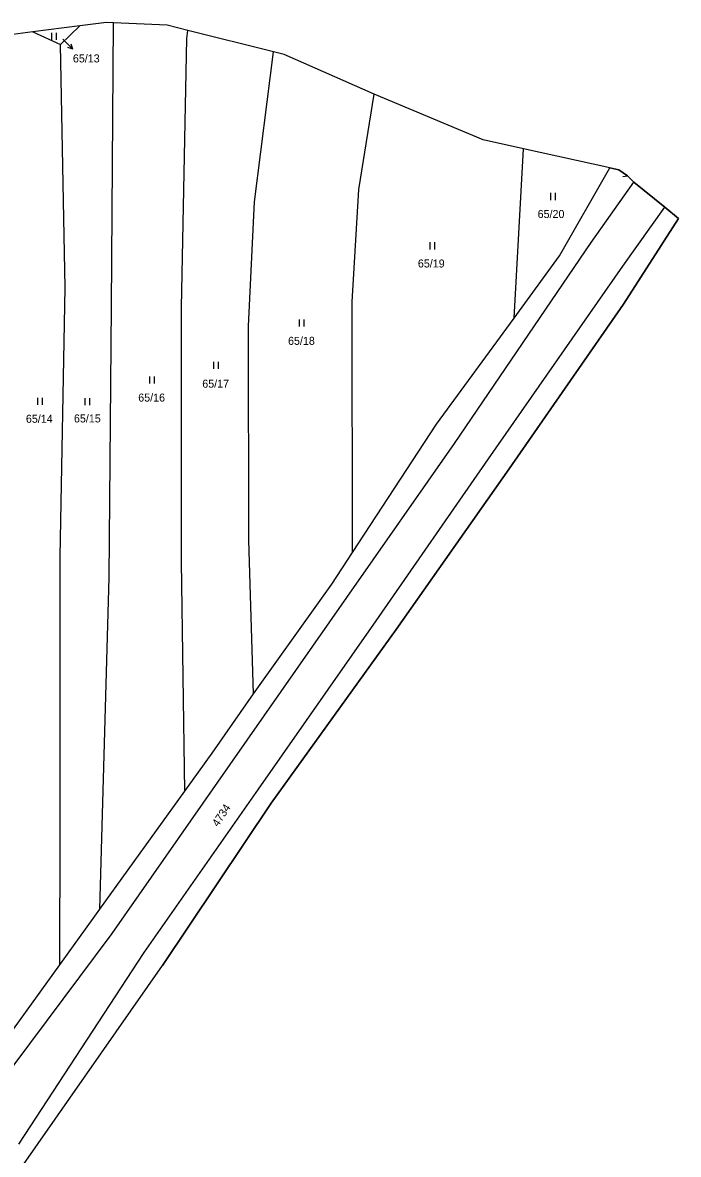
# Model space of a CAD drawing. Extents: x -756746 to -753363, y -1166406 to -1161727.
# Drawn here: x -754089.8 to -753950.5, y -1162353.4 to -1162113.1 of the extents above; entities that cross this region are included whole.
import ezdxf

# ---------------------------------------------------------------- set-up
doc = ezdxf.new("R2010")
doc.units = 0
for name, color, linetype in [('Hranice kat_území', 7, 'Continuous'), ('Hranice parcel', 7, 'Continuous'), ('Parcelní čísla', 7, 'Continuous'), ('Pop  PČ popisy', 7, 'Continuous'), ('Vnitřní kresba', 7, 'Continuous'), ('Značky kultur', 7, 'Continuous')]:
    doc.layers.add(name, color=color, linetype=linetype)

msp = doc.modelspace()

# ---------------------------------------------------------------- linework, layer by layer
at = {"layer": 'Hranice kat_území'}
msp.add_lwpolyline([(-754089.61, -1162355.55), (-754060.1, -1162313.32), (-754036.98, -1162278.85), (-754010.47, -1162241.99), (-753986.44, -1162207.83), (-753962.17, -1162172.85), (-753950.52, -1162154.65), (-753953.42, -1162152.28), (-753959.97, -1162146.95), (-753961.36, -1162145.59), (-753963.17, -1162144.34), (-753965.11, -1162143.91), (-753983.44, -1162139.85), (-753991.99, -1162137.95), (-754015.15, -1162128.24), (-754034.26, -1162119.84), (-754036.54, -1162119.27), (-754054.74, -1162114.73), (-754059.11, -1162113.64), (-754070.53, -1162113.14), (-754071.97, -1162113.08), (-754077.62, -1162113.79), (-754087.63, -1162115.06), (-754092.92, -1162115.73)], dxfattribs=at)
at = {"layer": 'Hranice parcel'}
for p, q in [((-754087.63, -1162115.06), (-754092.92, -1162115.73)), ((-754077.62, -1162113.79), (-754087.63, -1162115.06)), ((-754087.63, -1162115.06), (-754081.78, -1162117.71)), ((-754081.78, -1162117.71), (-754077.62, -1162113.79)), ((-754036.54, -1162119.27), (-754054.74, -1162114.73)), ((-753991.99, -1162137.95), (-754015.15, -1162128.24)), ((-753983.44, -1162139.85), (-753991.99, -1162137.95)), ((-753985.43, -1162175.83), (-753983.44, -1162139.85)), ((-753965.11, -1162143.91), (-753983.44, -1162139.85)), ((-754024.14, -1162232.32), (-754019.74, -1162225.61)), ((-754040.76, -1162255.64), (-754024.14, -1162232.32)), ((-754073.41, -1162301.38), (-754055.36, -1162276.27)), ((-754036.98, -1162278.85), (-754060.1, -1162313.32)), ((-754091.75, -1162326.84), (-754081.89, -1162313.16)), ((-754089.61, -1162355.55), (-754060.1, -1162313.32))]:
    msp.add_line(p, q, dxfattribs=at)
for points in [[(-754070.53, -1162113.14), (-754071.97, -1162113.08), (-754077.62, -1162113.79)], [(-754073.41, -1162301.38), (-754071.42, -1162230.93), (-754070.96, -1162173.36), (-754070.53, -1162113.14)], [(-754054.74, -1162114.73), (-754059.11, -1162113.64), (-754070.53, -1162113.14)], [(-754055.36, -1162276.27), (-754056.09, -1162227.56), (-754056.09, -1162173.61), (-754054.94, -1162116.47), (-754054.74, -1162114.73)], [(-754081.89, -1162313.16), (-754081.85, -1162284.8), (-754081.85, -1162226.46), (-754080.78, -1162169.39), (-754081.78, -1162117.71)], [(-754040.76, -1162255.64), (-754041.75, -1162222.96), (-754041.82, -1162177.53), (-754040.52, -1162151.11), (-754036.54, -1162119.27)], [(-754015.15, -1162128.24), (-754034.26, -1162119.84), (-754036.54, -1162119.27)], [(-754019.74, -1162225.61), (-754019.82, -1162172.35), (-754018.36, -1162148.5), (-754015.15, -1162128.24)], [(-753985.43, -1162175.83), (-753975.8, -1162162.63), (-753965.11, -1162143.91)], [(-753965.11, -1162143.91), (-753963.17, -1162144.34), (-753961.36, -1162145.59), (-753959.97, -1162146.95), (-753953.42, -1162152.28), (-753950.52, -1162154.65)], [(-753950.52, -1162154.65), (-753962.17, -1162172.85), (-753986.44, -1162207.83), (-754010.47, -1162241.99), (-754036.98, -1162278.85)], [(-754019.74, -1162225.61), (-754001.87, -1162198.35), (-753985.43, -1162175.83)], [(-754055.36, -1162276.27), (-754049.58, -1162268.24), (-754040.76, -1162255.64)], [(-754081.89, -1162313.16), (-754074.83, -1162303.35), (-754073.41, -1162301.38)]]:
    msp.add_lwpolyline(points, dxfattribs=at)
at = {"layer": 'Pop  PČ popisy'}
for p, q in [((-754081.26, -1162116.56), (-754079.14, -1162118.68)), ((-754079.14, -1162118.68), (-754080.2, -1162118.33)), ((-754079.14, -1162118.68), (-754079.49, -1162117.62))]:
    msp.add_line(p, q, dxfattribs=at)
at = {"layer": 'Vnitřní kresba'}
for p, q in [((-753962.34, -1162145.76), (-753961.36, -1162145.59)), ((-753969.02, -1162159.75), (-753959.97, -1162146.95)), ((-753962.31, -1162164.77), (-753953.42, -1162152.28)), ((-753998.09, -1162202.46), (-753969.02, -1162159.75)), ((-753990.84, -1162205.71), (-753962.31, -1162164.77)), ((-754020.91, -1162235.14), (-753998.09, -1162202.46)), ((-754014.74, -1162240.13), (-753990.84, -1162205.71)), ((-754045.69, -1162270.65), (-754020.91, -1162235.14)), ((-754039.73, -1162275.9), (-754014.74, -1162240.13)), ((-754070.81, -1162306.52), (-754045.69, -1162270.65)), ((-754064.01, -1162310.54), (-754039.73, -1162275.9)), ((-754099.42, -1162344.84), (-754070.81, -1162306.52)), ((-754090.62, -1162351.23), (-754064.01, -1162310.54))]:
    msp.add_line(p, q, dxfattribs=at)
at = {"layer": 'Značky kultur'}
for p, q in [((-754083.58, -1162116.75), (-754083.58, -1162115.25)), ((-754082.58, -1162116.75), (-754082.58, -1162115.25)), ((-753977.59, -1162150.76), (-753977.59, -1162149.26)), ((-753976.59, -1162150.76), (-753976.59, -1162149.26)), ((-754003.26, -1162161.23), (-754003.26, -1162159.73)), ((-754002.26, -1162161.23), (-754002.26, -1162159.73)), ((-754030.99, -1162177.64), (-754030.99, -1162176.14)), ((-754029.99, -1162177.64), (-754029.99, -1162176.14)), ((-754049.22, -1162186.59), (-754049.22, -1162185.09)), ((-754048.22, -1162186.59), (-754048.22, -1162185.09)), ((-754062.78, -1162189.73), (-754062.78, -1162188.23)), ((-754061.78, -1162189.73), (-754061.78, -1162188.23)), ((-754086.6, -1162194.26), (-754086.6, -1162192.76)), ((-754085.6, -1162194.26), (-754085.6, -1162192.76)), ((-754076.52, -1162194.35), (-754076.52, -1162192.85)), ((-754075.52, -1162194.35), (-754075.52, -1162192.85))]:
    msp.add_line(p, q, dxfattribs=at)

# ---------------------------------------------------------------- texts
at = {"layer": 'Parcelní čísla'}
for s, p in [('65/13', (-754079.13, -1162121.53)), ('65/20', (-753980.41, -1162154.57)), ('65/19', (-754005.85, -1162165.08)), ('65/18', (-754033.43, -1162181.51)), ('65/17', (-754051.65, -1162190.61)), ('65/16', (-754065.25, -1162193.56)), ('65/14', (-754089.11, -1162198.06)), ('65/15', (-754078.9, -1162197.99))]:
    msp.add_text(s, height=1.7, dxfattribs=at).set_placement(p)
msp.add_text('4734', height=1.7, rotation=57, dxfattribs=at).set_placement((-754048.29, -1162283.99))

doc.saveas('drawing.dxf')
